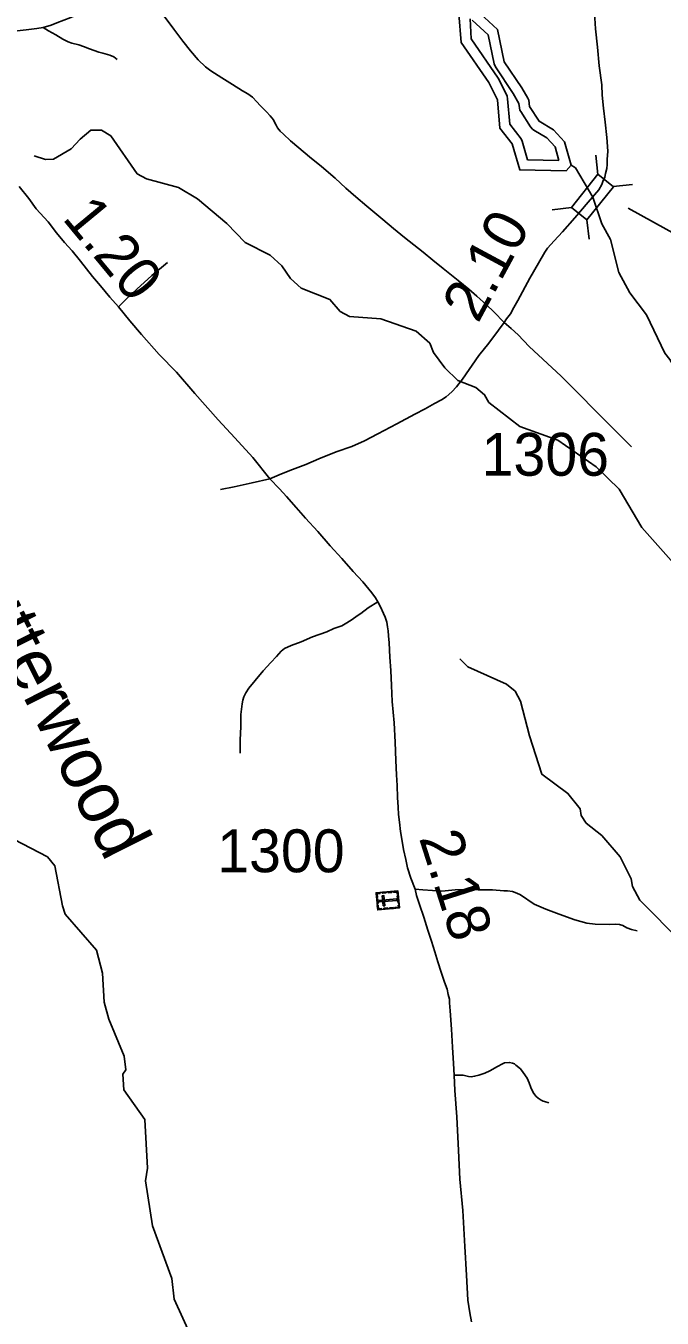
# Model space of a CAD drawing. Extents: x 2290615 to 2522933, y 819489 to 1012715.
# Drawn here: x 2331750 to 2339174, y 943186 to 958270 of the extents above; entities that cross this region are included whole.
import ezdxf

# ---------------------------------------------------------------- set-up
doc = ezdxf.new("R2010")
doc.units = 0
for name, color, linetype in [('Exist Cultural Cemetery CELL', 7, 'Continuous'), ('Exist Hydrographic Buffer Line', 7, 'Continuous'), ('Exist Hydrographic Creek Single Shore', 7, 'Continuous'), ('Exist Hydrographic Creek Single Shore Label', 7, 'Continuous'), ('Exist Hydrographic Lake Shore', 7, 'Continuous'), ('Exist Hydrographic Misc Water Feature', 7, 'Continuous'), ('Exist Road Non-System Type 51', 7, 'Continuous'), ('Exist Road Secondary Mileage Hundredths English Label', 7, 'Continuous'), ('Exist Road Secondary Structure Standard Bridge CELL', 7, 'Continuous'), ('Exist Road Secondary Structure Standard Bridge Number Label', 7, 'Continuous'), ('Exist Road Secondary Type 10 Attributed', 7, 'Continuous'), ('Exist Road Secondary Type 20 Attributed', 7, 'Continuous'), ('Exist Road Secondary Type 51 Attributed', 7, 'Continuous'), ('Exist Road Secondary Type 51 Number Label', 7, 'Continuous')]:
    doc.layers.add(name, color=color, linetype=linetype)

msp = doc.modelspace()

# ---------------------------------------------------------------- linework, layer by layer
at = {"layer": 'Exist Cultural Cemetery CELL'}
for points in [[(2335855, 947952), (2335837, 948151), (2336091, 948173), (2336108, 947974)], [(2336020, 948155), (2335977, 948151), (2335976, 948163), (2336019, 948166)], [(2336094, 948139), (2336082, 948139), (2336081, 948160), (2336040, 948157), (2336039, 948168), (2336091, 948173)], [(2335881, 948154), (2335882, 948143), (2335849, 948140), (2335853, 948100), (2335842, 948099), (2335837, 948151)], [(2335848, 948026), (2335844, 948078), (2335855, 948079), (2335860, 948027)], [(2335874, 948063), (2335876, 948045), (2336078, 948062), (2336076, 948081)], [(2335919, 947999), (2335937, 948000), (2335927, 948118), (2335909, 948116)], [(2335954, 948149), (2335911, 948146), (2335910, 948157), (2335953, 948161)], [(2336092, 948030), (2336084, 948115), (2336096, 948116), (2336103, 948031)], [(2335898, 947956), (2335897, 947967), (2335865, 947964), (2335861, 948005), (2335850, 948004), (2335855, 947952)], [(2335972, 947962), (2335928, 947959), (2335927, 947970), (2335971, 947974)], [(2336039, 947968), (2335995, 947964), (2335994, 947976), (2336038, 947979)], [(2336105, 948007), (2336094, 948006), (2336096, 947984), (2336056, 947981), (2336056, 947970), (2336108, 947974)]]:
    msp.add_lwpolyline(points, close=True, dxfattribs=at)
at = {"layer": 'Exist Hydrographic Buffer Line'}
for points in [[(2337970, 956700), (2337603, 956707), (2337540, 956926), (2337529, 956953), (2337397, 957121), (2337371, 957419), (2337365, 957449), (2337353, 957475), (2337259, 957661), (2336947, 958119), (2336934, 958353)], [(2336959, 958337), (2337143, 958164), (2337214, 957827), (2337228, 957791), (2337434, 957481), (2337502, 957365), (2337509, 957314), (2337515, 957287), (2337524, 957269), (2337638, 957091), (2337662, 957064), (2337678, 957052), (2337829, 956963), (2337925, 956859), (2337970, 956700)]]:
    msp.add_lwpolyline(points, dxfattribs=at)
at = {"layer": 'Exist Hydrographic Creek Single Shore'}
for points in [[(2340810, 952578), (2340458, 952692), (2340183, 952746), (2339964, 952960), (2339828, 953148), (2339614, 953606), (2339459, 954062), (2339332, 954251), (2339263, 954376), (2339204, 954449), (2338991, 954896), (2338796, 955154), (2338668, 955392), (2338572, 955775), (2338470, 955958), (2338364, 956271), (2338162, 956612), (2338111, 956643)], [(2333703, 942921), (2333481, 943408), (2333453, 943649), (2333229, 944264), (2333147, 944789), (2333171, 944938), (2333139, 945504), (2332893, 945852), (2332882, 946035), (2332915, 946086), (2332897, 946243), (2332716, 946675), (2332664, 946873), (2332643, 947214), (2332573, 947480), (2332210, 947901), (2332176, 947999), (2332087, 948464), (2332002, 948572), (2331516, 948825)]]:
    msp.add_lwpolyline(points, dxfattribs=at)
at = {"layer": 'Exist Hydrographic Lake Shore'}
for points in [[(2337252, 957408), (2337245, 957421), (2337152, 957608), (2336830, 958077), (2336801, 958410), (2336620, 958876), (2336408, 959199), (2336273, 959314), (2336083, 959261), (2335941, 959258), (2335739, 959391), (2335470, 959636), (2335436, 959710), (2335368, 959753), (2335193, 959792), (2335049, 960022), (2334914, 960164), (2334879, 960298), (2334819, 960371), (2334835, 960470), (2334893, 960512)], [(2337619, 957404), (2337606, 957426), (2337536, 957545), (2337332, 957851), (2337253, 958226), (2337051, 958414), (2337047, 958739), (2336969, 958939), (2336588, 959501), (2336487, 959566), (2336187, 959564), (2336112, 959593), (2335994, 959717), (2335767, 959848), (2335715, 959991), (2335631, 960095), (2335547, 960138), (2335372, 960134), (2335288, 960167), (2335018, 960497), (2334893, 960512)], [(2338111, 956643), (2338054, 956578), (2337512, 956588), (2337425, 956893), (2337281, 957075), (2337252, 957408)], [(2338111, 956643), (2338033, 956918), (2337906, 957058), (2337739, 957156), (2337628, 957329), (2337619, 957404)]]:
    msp.add_lwpolyline(points, dxfattribs=at)
at = {"layer": 'Exist Hydrographic Misc Water Feature'}
for points in [[(2339343, 951960), (2338937, 952413), (2338673, 952861), (2338404, 953123), (2337958, 953436), (2337515, 953595), (2337153, 953875), (2337102, 953965), (2337001, 954050), (2336792, 954130), (2336640, 954278), (2336505, 954459), (2336462, 954566), (2336302, 954707), (2335892, 954851), (2335525, 954879), (2335416, 954936), (2335298, 955076), (2334963, 955207), (2334836, 955323), (2334735, 955470), (2334600, 955592), (2334307, 955741), (2334096, 955962), (2333751, 956250), (2333532, 956382), (2333156, 956485), (2333047, 956543), (2332742, 956986), (2332633, 957054), (2332508, 957052), (2332384, 956949), (2332277, 956833), (2332071, 956713), (2331979, 956712), (2331845, 956753)], [(2340650, 945787), (2340583, 945784), (2340222, 945989), (2339626, 946440), (2339574, 946599), (2339481, 947406), (2339404, 947570), (2338914, 948066), (2338829, 948223), (2338811, 948314), (2338684, 948571), (2338472, 948819), (2338287, 948965), (2338228, 949055), (2338219, 949130), (2338075, 949311), (2337772, 949535), (2337625, 949982), (2337520, 950388), (2337461, 950504), (2337359, 950588), (2336907, 950790), (2336814, 950881)]]:
    msp.add_lwpolyline(points, dxfattribs=at)
at = {"layer": 'Exist Road Non-System Type 51'}
for points in [[(2338818, 953357), (2338601, 953572), (2337996, 954183), (2337624, 954529), (2337495, 954662), (2337412, 954737), (2337332, 954808), (2337212, 954931), (2337125, 955014), (2337012, 955116), (2336919, 955197), (2336794, 955296), (2336618, 955438), (2336499, 955536), (2336386, 955629), (2336166, 955800), (2336039, 955906), (2335916, 956009), (2335730, 956167), (2335599, 956273), (2335483, 956374), (2335358, 956492), (2335200, 956630), (2335061, 956743), (2334936, 956845), (2334839, 956928), (2334754, 957005), (2334716, 957040), (2334685, 957080), (2334671, 957110), (2334652, 957146), (2334638, 957175), (2334602, 957219), (2334559, 957266), (2334482, 957341), (2334443, 957385), (2334393, 957436), (2334338, 957478), (2334278, 957513), (2334159, 957587), (2334036, 957664), (2333907, 957746), (2333846, 957792), (2333759, 957875), (2333672, 957978), (2333581, 958090), (2333475, 958233), (2333327, 958431)], [(2332816, 957879), (2332775, 957909), (2332729, 957928), (2332647, 957951), (2332601, 957963), (2332494, 958001), (2332424, 958028), (2332368, 958048), (2332287, 958069), (2332243, 958084), (2332183, 958114), (2332098, 958165), (2332012, 958212), (2331951, 958249)], [(2332816, 957879), (2332775, 957909), (2332729, 957928), (2332647, 957951), (2332601, 957963), (2332494, 958001), (2332424, 958028), (2332368, 958048), (2332287, 958069), (2332243, 958084), (2332183, 958114), (2332098, 958165), (2332012, 958212), (2331951, 958249)], [(2333404, 955509), (2333221, 955355), (2333045, 955197), (2332918, 955077), (2332830, 954991)], [(2334596, 952982), (2334389, 952937), (2334180, 952891), (2334022, 952857)], [(2335858, 951546), (2335745, 951478), (2335657, 951411), (2335615, 951383), (2335556, 951341), (2335495, 951303), (2335435, 951268), (2335345, 951236), (2335262, 951199), (2335095, 951137), (2334961, 951082), (2334847, 951038), (2334766, 951002), (2334729, 950971), (2334675, 950909), (2334608, 950839), (2334517, 950740), (2334427, 950629), (2334352, 950538), (2334316, 950487), (2334295, 950437), (2334280, 950399), (2334272, 950357), (2334260, 950231), (2334257, 950089), (2334249, 949937), (2334249, 949781)], [(2338883, 947707), (2338815, 947724), (2338761, 947743), (2338714, 947771), (2338678, 947780), (2338628, 947786), (2338556, 947781), (2338391, 947785), (2338295, 947798), (2338156, 947836), (2337971, 947901), (2337818, 947960), (2337679, 948020), (2337522, 948127), (2337477, 948147), (2337428, 948167), (2337370, 948175), (2337325, 948175), (2337193, 948184), (2337029, 948187), (2336914, 948190), (2336758, 948185), (2336604, 948171), (2336560, 948175), (2336494, 948177), (2336382, 948185), (2336291, 948192)], [(2337853, 945701), (2337801, 945714), (2337785, 945720), (2337763, 945730), (2337727, 945753), (2337700, 945779), (2337670, 945819), (2337643, 945879), (2337623, 945932), (2337598, 945988), (2337553, 946053), (2337523, 946095), (2337468, 946140), (2337450, 946154), (2337426, 946162), (2337394, 946171), (2337336, 946165), (2337310, 946156), (2337254, 946124), (2337163, 946073), (2337107, 946046), (2337036, 946021), (2336986, 946009), (2336946, 946004), (2336916, 946008), (2336852, 946021), (2336804, 946022), (2336748, 946024)]]:
    msp.add_lwpolyline(points, dxfattribs=at)
at = {"layer": 'Exist Road Secondary Structure Standard Bridge CELL'}
for p, q in [((2338425, 956536), (2338400, 956761)), ((2338602, 956395), (2338827, 956420)), ((2337890, 956124), (2338115, 956149)), ((2338321, 955780), (2338296, 956005))]:
    msp.add_line(p, q, dxfattribs=at)
msp.add_lwpolyline([(2338115, 956149), (2338424, 956537), (2338605, 956392), (2338296, 956005)], close=True, dxfattribs=at)
at = {"layer": 'Exist Road Secondary Structure Standard Bridge Number Label'}
msp.add_line((2338778, 956144), (2343373, 953577), dxfattribs=at)
at = {"layer": 'Exist Road Secondary Type 10 Attributed'}
msp.add_lwpolyline([(2331288, 958180), (2331414, 958190), (2331546, 958202), (2331752, 958224), (2331877, 958240), (2331951, 958249), (2332045, 958278), (2332113, 958305), (2332274, 958367), (2332439, 958443), (2332602, 958514), (2332747, 958574), (2332878, 958628), (2332960, 958661)], dxfattribs=at)
at = {"layer": 'Exist Road Secondary Type 20 Attributed'}
for points in [[(2338312, 956211), (2338434, 956358), (2338472, 956418), (2338482, 956453), (2338504, 956503), (2338514, 956545), (2338527, 956607), (2338532, 956652), (2338534, 956712), (2338540, 956806), (2338528, 956966), (2338509, 957144), (2338488, 957309), (2338476, 957462), (2338470, 957583), (2338439, 957805), (2338421, 958021), (2338398, 958236), (2338386, 958422)], [(2334596, 952982), (2334704, 953028), (2334831, 953080), (2335018, 953152), (2335170, 953217), (2335372, 953297), (2335554, 953361), (2335703, 953427), (2335858, 953507), (2336080, 953624), (2336289, 953736), (2336408, 953800), (2336519, 953863), (2336601, 953906), (2336653, 953940), (2336720, 953999), (2336773, 954056), (2336844, 954145), (2337037, 954423), (2337151, 954566), (2337263, 954718), (2337332, 954808), (2337359, 954849), (2337375, 954869), (2337403, 954907), (2337444, 954982), (2337491, 955066), (2337630, 955324), (2337731, 955501), (2337804, 955630), (2337837, 955674), (2337916, 955759), (2338013, 955864), (2338157, 956028), (2338312, 956211)]]:
    msp.add_lwpolyline(points, dxfattribs=at)
at = {"layer": 'Exist Road Secondary Type 51 Attributed'}
for points in [[(2331672, 956396), (2331785, 956255), (2331871, 956134), (2332011, 955984), (2332107, 955856), (2332200, 955740), (2332290, 955645), (2332387, 955525), (2332526, 955344), (2332619, 955237), (2332731, 955102), (2332830, 954991), (2332961, 954826), (2333101, 954666), (2333305, 954434), (2333507, 954228), (2333721, 953977), (2333994, 953672), (2334188, 953463), (2334399, 953232), (2334596, 952982)], [(2334596, 952982), (2334708, 952865), (2334789, 952776), (2334902, 952650), (2335014, 952523), (2335156, 952369), (2335300, 952199), (2335435, 952054), (2335569, 951900), (2335681, 951781), (2335785, 951652), (2335829, 951592), (2335858, 951546), (2335889, 951488), (2335921, 951410), (2335942, 951367), (2335960, 951309), (2335969, 951255), (2335977, 951207), (2335982, 951151), (2335987, 951067), (2335997, 950903), (2336007, 950744), (2336015, 950572), (2336023, 950384), (2336046, 950136), (2336057, 949910), (2336068, 949697), (2336076, 949527), (2336081, 949405), (2336087, 949263), (2336092, 949151), (2336099, 949065), (2336108, 948975), (2336122, 948867), (2336139, 948754), (2336158, 948656), (2336183, 948540), (2336203, 948444), (2336242, 948321), (2336291, 948192), (2336309, 948120), (2336344, 948016), (2336392, 947867), (2336441, 947713), (2336481, 947588), (2336520, 947463), (2336558, 947345), (2336597, 947225), (2336635, 947108), (2336664, 947026), (2336678, 946965), (2336691, 946911), (2336693, 946867), (2336701, 946773), (2336715, 946559), (2336728, 946349), (2336738, 946157), (2336748, 946024), (2336756, 945842), (2336778, 945536), (2336798, 945144), (2336812, 944809), (2336847, 944443), (2336872, 944022), (2336892, 943688), (2336907, 943396), (2336929, 943249), (2336950, 943143)]]:
    msp.add_lwpolyline(points, dxfattribs=at)

# ---------------------------------------------------------------- texts
at = {"layer": 'Exist Hydrographic Creek Single Shore Label'}
msp.add_text('Butterwood', height=600, rotation=296.6815, dxfattribs=at).set_placement((2330868, 952125))
at = {"layer": 'Exist Road Secondary Mileage Hundredths English Label'}
for s, rotation, p in [('1.20', 309.5753, (2332165, 956021)), ('2.10', 61.65, (2337025, 954787)), ('2.18', 287.7372, (2336334, 948792))]:
    msp.add_text(s, height=500, rotation=rotation, dxfattribs=at).set_placement(p)
at = {"layer": 'Exist Road Secondary Type 51 Number Label'}
for s, p in [('1306', (2337067, 953019)), ('1300', (2333982, 948391))]:
    msp.add_text(s, height=500, rotation=360, dxfattribs=at).set_placement(p)

doc.saveas('drawing.dxf')
